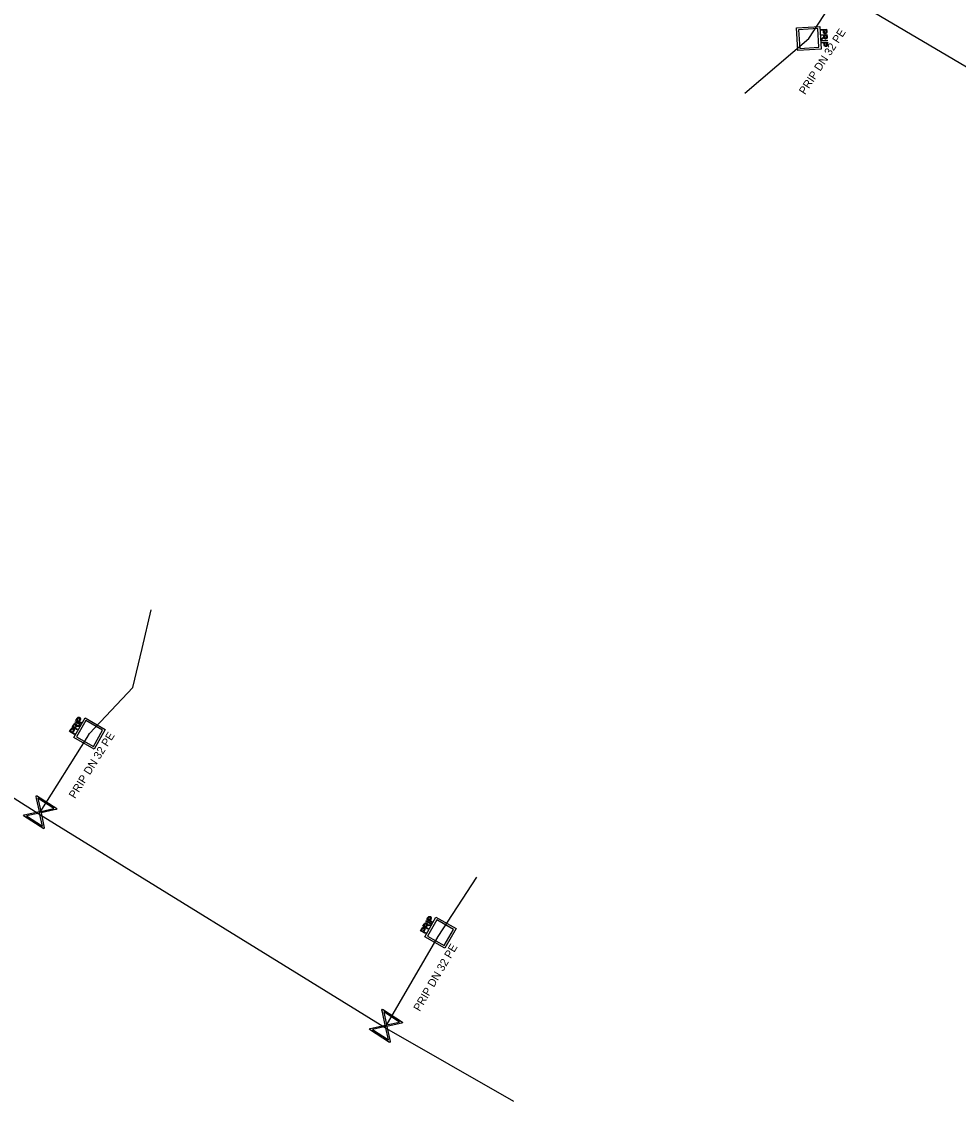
# Model space of a CAD drawing. Extents: x -643544 to -637295, y -1119190 to -1111715.
# Drawn here: x -642027.3 to -641968.8, y -1113655.3 to -1113588 of the extents above; entities that cross this region are included whole.
import ezdxf

# ---------------------------------------------------------------- set-up
doc = ezdxf.new("R2010")
doc.units = 0
for name, color, linetype in [('Default', 7, 'Continuous'), ('VP Popis přípojky', 7, 'Continuous'), ('VP Přípojka', 7, 'Continuous'), ('VP Řad', 7, 'Continuous'), ('VP Šachta', 7, 'Continuous'), ('VP Šoupě', 7, 'Continuous')]:
    doc.layers.add(name, color=color, linetype=linetype)

msp = doc.modelspace()

# ---------------------------------------------------------------- linework, layer by layer
at = {"layer": 'Default'}
for points in [[(-641977.25, -1113589.004), (-641977.218, -1113588.982), (-641977.202, -1113588.967), (-641977.186, -1113588.953), (-641977.18, -1113588.942), (-641977.174, -1113588.93), (-641977.172, -1113588.919), (-641977.17, -1113588.912), (-641977.171, -1113588.893)], [(-641976.969, -1113588.938), (-641976.966, -1113588.985), (-641976.975, -1113589.011), (-641976.983, -1113589.036), (-641977.006, -1113589.053), (-641977.03, -1113589.069), (-641977.059, -1113589.07), (-641977.098, -1113589.073), (-641977.125, -1113589.05), (-641977.152, -1113589.027), (-641977.162, -1113588.976), (-641977.171, -1113588.995), (-641977.179, -1113589.005), (-641977.196, -1113589.027), (-641977.224, -1113589.047)], [(-641976.989, -1113588.594), (-641976.987, -1113588.63), (-641976.99, -1113588.649), (-641976.993, -1113588.675), (-641977.004, -1113588.694), (-641977.015, -1113588.713), (-641977.036, -1113588.725), (-641977.058, -1113588.736), (-641977.085, -1113588.738), (-641977.131, -1113588.741), (-641977.164, -1113588.714), (-641977.196, -1113588.687), (-641977.201, -1113588.611)], [(-641977.159, -1113588.609), (-641977.157, -1113588.655), (-641977.139, -1113588.673), (-641977.12, -1113588.691), (-641977.089, -1113588.689), (-641977.067, -1113588.688), (-641977.052, -1113588.676), (-641977.036, -1113588.664), (-641977.033, -1113588.646), (-641977.03, -1113588.633), (-641977.032, -1113588.6)], [(-641977.128, -1113588.937), (-641977.126, -1113588.97), (-641977.118, -1113588.988), (-641977.111, -1113589.006), (-641977.095, -1113589.014), (-641977.08, -1113589.023), (-641977.062, -1113589.022), (-641977.038, -1113589.02), (-641977.022, -1113589.001), (-641977.007, -1113588.982), (-641977.009, -1113588.941)], [(-641976.944, -1113589.395), (-641976.941, -1113589.43), (-641976.944, -1113589.45), (-641976.947, -1113589.476), (-641976.958, -1113589.495), (-641976.97, -1113589.514), (-641976.991, -1113589.525), (-641977.012, -1113589.537), (-641977.039, -1113589.539), (-641977.085, -1113589.541), (-641977.118, -1113589.515), (-641977.151, -1113589.488), (-641977.155, -1113589.412)], [(-641977.114, -1113589.41), (-641977.111, -1113589.456), (-641977.093, -1113589.474), (-641977.075, -1113589.492), (-641977.043, -1113589.49), (-641977.021, -1113589.489), (-641977.006, -1113589.477), (-641976.991, -1113589.465), (-641976.987, -1113589.446), (-641976.984, -1113589.434), (-641976.986, -1113589.401)], [(-642023.853, -1113631.536), (-642023.836, -1113631.505), (-642023.823, -1113631.49), (-642023.806, -1113631.47), (-642023.786, -1113631.46), (-642023.767, -1113631.45), (-642023.742, -1113631.452), (-642023.718, -1113631.454), (-642023.695, -1113631.467), (-642023.655, -1113631.49), (-642023.642, -1113631.531), (-642023.629, -1113631.571), (-642023.667, -1113631.637)], [(-642023.703, -1113631.616), (-642023.68, -1113631.576), (-642023.685, -1113631.551), (-642023.69, -1113631.526), (-642023.718, -1113631.51), (-642023.737, -1113631.499), (-642023.756, -1113631.501), (-642023.775, -1113631.503), (-642023.789, -1113631.516), (-642023.798, -1113631.525), (-642023.814, -1113631.554)], [(-642024.252, -1113632.231), (-642024.235, -1113632.201), (-642024.222, -1113632.185), (-642024.205, -1113632.166), (-642024.185, -1113632.156), (-642024.166, -1113632.146), (-642024.141, -1113632.148), (-642024.117, -1113632.15), (-642024.094, -1113632.163), (-642024.054, -1113632.186), (-642024.041, -1113632.226), (-642024.028, -1113632.267), (-642024.066, -1113632.332)], [(-642024.102, -1113632.312), (-642024.079, -1113632.272), (-642024.084, -1113632.247), (-642024.09, -1113632.222), (-642024.117, -1113632.206), (-642024.136, -1113632.195), (-642024.155, -1113632.197), (-642024.175, -1113632.198), (-642024.188, -1113632.212), (-642024.197, -1113632.221), (-642024.214, -1113632.249)], [(-642024.082, -1113631.932), (-642024.058, -1113631.891), (-642024.037, -1113631.874), (-642024.016, -1113631.857), (-642023.988, -1113631.857), (-642023.959, -1113631.856), (-642023.934, -1113631.871), (-642023.9, -1113631.89), (-642023.89, -1113631.924), (-642023.88, -1113631.958), (-642023.899, -1113632.006), (-642023.881, -1113631.995), (-642023.869, -1113631.991), (-642023.843, -1113631.982), (-642023.808, -1113631.98)], [(-642023.949, -1113632.02), (-642023.932, -1113631.991), (-642023.929, -1113631.972), (-642023.926, -1113631.953), (-642023.934, -1113631.937), (-642023.942, -1113631.922), (-642023.958, -1113631.913), (-642023.979, -1113631.901), (-642024.003, -1113631.909), (-642024.026, -1113631.916), (-642024.046, -1113631.951)], [(-642023.81, -1113632.03), (-642023.849, -1113632.032), (-642023.87, -1113632.035), (-642023.892, -1113632.038), (-642023.903, -1113632.044), (-642023.914, -1113632.051), (-642023.922, -1113632.059), (-642023.928, -1113632.064), (-642023.937, -1113632.08)], [(-642002.152, -1113644.382), (-642002.128, -1113644.341), (-642002.107, -1113644.324), (-642002.086, -1113644.307), (-642002.058, -1113644.307), (-642002.029, -1113644.306), (-642002.004, -1113644.321), (-642001.97, -1113644.34), (-642001.96, -1113644.374), (-642001.95, -1113644.408), (-642001.969, -1113644.456), (-642001.951, -1113644.445), (-642001.939, -1113644.441), (-642001.913, -1113644.432), (-642001.878, -1113644.43)], [(-642001.923, -1113643.986), (-642001.906, -1113643.955), (-642001.893, -1113643.94), (-642001.876, -1113643.92), (-642001.856, -1113643.91), (-642001.837, -1113643.9), (-642001.812, -1113643.902), (-642001.788, -1113643.904), (-642001.765, -1113643.917), (-642001.725, -1113643.94), (-642001.712, -1113643.981), (-642001.699, -1113644.021), (-642001.737, -1113644.087)], [(-642001.773, -1113644.066), (-642001.75, -1113644.026), (-642001.755, -1113644.001), (-642001.76, -1113643.976), (-642001.788, -1113643.96), (-642001.807, -1113643.949), (-642001.826, -1113643.951), (-642001.845, -1113643.953), (-642001.859, -1113643.966), (-642001.868, -1113643.975), (-642001.884, -1113644.004)], [(-642002.322, -1113644.681), (-642002.305, -1113644.651), (-642002.292, -1113644.635), (-642002.275, -1113644.616), (-642002.255, -1113644.606), (-642002.236, -1113644.596), (-642002.211, -1113644.598), (-642002.187, -1113644.6), (-642002.164, -1113644.613), (-642002.124, -1113644.636), (-642002.111, -1113644.676), (-642002.098, -1113644.717), (-642002.136, -1113644.782)], [(-642002.172, -1113644.762), (-642002.149, -1113644.722), (-642002.154, -1113644.697), (-642002.16, -1113644.672), (-642002.187, -1113644.656), (-642002.206, -1113644.645), (-642002.225, -1113644.647), (-642002.245, -1113644.648), (-642002.258, -1113644.662), (-642002.267, -1113644.671), (-642002.284, -1113644.699)], [(-642002.019, -1113644.47), (-642002.002, -1113644.441), (-642001.999, -1113644.422), (-642001.996, -1113644.403), (-642002.004, -1113644.387), (-642002.012, -1113644.372), (-642002.028, -1113644.363), (-642002.049, -1113644.351), (-642002.073, -1113644.359), (-642002.096, -1113644.366), (-642002.116, -1113644.401)], [(-642001.88, -1113644.48), (-642001.919, -1113644.482), (-642001.94, -1113644.485), (-642001.962, -1113644.488), (-642001.973, -1113644.494), (-642001.984, -1113644.501), (-642001.992, -1113644.509), (-642001.998, -1113644.514), (-642002.007, -1113644.53)]]:
    msp.add_open_spline(points, degree=3, dxfattribs=at)
at = {"layer": 'VP Přípojka'}
for points in [[(-641982.12, -1113592.46), (-641978.11, -1113589.04), (-641976.27, -1113586.21), (-641976.23, -1113586.15)], [(-642026.25, -1113637.52), (-642026.16, -1113637.39), (-642023.23, -1113632.72), (-642023.07, -1113632.47), (-642020.36, -1113629.6), (-642019.792, -1113627.161), (-642019.23, -1113624.75)], [(-642004.64, -1113650.84), (-642004.54, -1113650.74), (-642001.28, -1113645.15), (-641998.867, -1113641.451)]]:
    msp.add_lwpolyline(points, dxfattribs=at)
at = {"layer": 'VP Řad'}
for points in [[(-641966.02, -1113592.14), (-641975.16, -1113586.77), (-641976.23, -1113586.15), (-641986.29, -1113580.26), (-641986.95, -1113579.87), (-642002.1, -1113571.05), (-642002.39, -1113570.86), (-642007.58, -1113567.68), (-642008.77, -1113566.95), (-642018.63, -1113560.99), (-642019.96, -1113560.23), (-642028.54, -1113554.93), (-642030.48, -1113553.82), (-642040.96, -1113547.82), (-642041.73, -1113547.36), (-642051.86, -1113541.27), (-642052.43, -1113540.95), (-642062.55, -1113534.65), (-642063.5, -1113533.98), (-642070.77, -1113529.51), (-642075.54, -1113526.65), (-642075.79, -1113526.49)], [(-641996.54, -1113655.48), (-642004.64, -1113650.84), (-642026.25, -1113637.52), (-642031.11, -1113634.43), (-642049.59, -1113623.43), (-642049.93, -1113623.22), (-642064.25, -1113614.35), (-642070.71, -1113610.4), (-642075.72, -1113607.42), (-642093.8, -1113596.67), (-642094.42, -1113596.3), (-642111.743, -1113586.063), (-642112.05, -1113585.88), (-642127.8, -1113576.52), (-642134.05, -1113572.66), (-642156.48, -1113559.22)]]:
    msp.add_lwpolyline(points, dxfattribs=at)
at = {"layer": 'VP Šachta'}
for points in [[(-641977.347, -1113589.703), (-641978.796, -1113589.788), (-641978.879, -1113588.377), (-641977.43, -1113588.292), (-641977.347, -1113589.703)], [(-641977.546, -1113588.42), (-641978.749, -1113588.49), (-641978.68, -1113589.66), (-641977.477, -1113589.59), (-641977.546, -1113588.42)], [(-641977.355, -1113588.481), (-641976.997, -1113588.46), (-641976.989, -1113588.594)], [(-641977.201, -1113588.611), (-641977.206, -1113588.519), (-641977.352, -1113588.527), (-641977.355, -1113588.481)], [(-641977.337, -1113588.8), (-641976.978, -1113588.779), (-641976.969, -1113588.938)], [(-641977.171, -1113588.893), (-641977.174, -1113588.839), (-641977.334, -1113588.848), (-641977.337, -1113588.8)], [(-641977.224, -1113589.047), (-641977.318, -1113589.115), (-641977.322, -1113589.055), (-641977.25, -1113589.004)], [(-641977.032, -1113588.6), (-641977.037, -1113588.509), (-641977.165, -1113588.516)], [(-641977.165, -1113588.516), (-641977.159, -1113588.609)], [(-641977.009, -1113588.941), (-641977.016, -1113588.829), (-641977.134, -1113588.836)], [(-641977.134, -1113588.836), (-641977.128, -1113588.937)], [(-641977.317, -1113589.164), (-641976.958, -1113589.143), (-641976.956, -1113589.189), (-641977.314, -1113589.21), (-641977.317, -1113589.164)], [(-641977.31, -1113589.282), (-641976.951, -1113589.261), (-641976.944, -1113589.395)], [(-641977.155, -1113589.412), (-641977.161, -1113589.32), (-641977.307, -1113589.328), (-641977.31, -1113589.282)], [(-641976.986, -1113589.401), (-641976.991, -1113589.31), (-641977.119, -1113589.317)], [(-641977.119, -1113589.317), (-641977.114, -1113589.41)], [(-642023.347, -1113631.498), (-642022.087, -1113632.218), (-642022.788, -1113633.445), (-642024.048, -1113632.725), (-642023.347, -1113631.498)], [(-642023.608, -1113631.83), (-642023.92, -1113631.652), (-642023.853, -1113631.536)], [(-642023.849, -1113632.248), (-642024.16, -1113632.07), (-642024.082, -1113631.932)], [(-642024.046, -1113631.951), (-642024.102, -1113632.049), (-642023.999, -1113632.108)], [(-642023.999, -1113632.108), (-642023.949, -1113632.02)], [(-642023.667, -1113631.933), (-642023.979, -1113631.755), (-642023.956, -1113631.715), (-642023.644, -1113631.893), (-642023.667, -1113631.933)], [(-642023.937, -1113632.08), (-642023.964, -1113632.128), (-642023.825, -1113632.207), (-642023.849, -1113632.248)], [(-642023.881, -1113632.681), (-642022.835, -1113633.279), (-642022.254, -1113632.262), (-642023.299, -1113631.664), (-642023.881, -1113632.681)], [(-642023.814, -1113631.554), (-642023.86, -1113631.633), (-642023.749, -1113631.697)], [(-642023.808, -1113631.98), (-642023.692, -1113631.975), (-642023.722, -1113632.027), (-642023.81, -1113632.03)], [(-642023.749, -1113631.697), (-642023.703, -1113631.616)], [(-642023.667, -1113631.637), (-642023.713, -1113631.717), (-642023.585, -1113631.79), (-642023.608, -1113631.83)], [(-642024.008, -1113632.526), (-642024.319, -1113632.348), (-642024.252, -1113632.231)], [(-642024.214, -1113632.249), (-642024.259, -1113632.329), (-642024.148, -1113632.392)], [(-642024.148, -1113632.392), (-642024.102, -1113632.312)], [(-642024.066, -1113632.332), (-642024.112, -1113632.413), (-642023.985, -1113632.486), (-642024.008, -1113632.526)], [(-642001.417, -1113643.948), (-642000.157, -1113644.668), (-642000.858, -1113645.895), (-642002.118, -1113645.175), (-642001.417, -1113643.948)], [(-642001.737, -1113644.383), (-642002.049, -1113644.205), (-642002.026, -1113644.165), (-642001.714, -1113644.343), (-642001.737, -1113644.383)], [(-642001.678, -1113644.28), (-642001.99, -1113644.102), (-642001.923, -1113643.986)], [(-642001.951, -1113645.131), (-642000.905, -1113645.729), (-642000.324, -1113644.712), (-642001.369, -1113644.114), (-642001.951, -1113645.131)], [(-642001.884, -1113644.004), (-642001.93, -1113644.083), (-642001.819, -1113644.147)], [(-642001.819, -1113644.147), (-642001.773, -1113644.066)], [(-642001.737, -1113644.087), (-642001.783, -1113644.167), (-642001.655, -1113644.24), (-642001.678, -1113644.28)], [(-642002.078, -1113644.976), (-642002.389, -1113644.798), (-642002.322, -1113644.681)], [(-642002.284, -1113644.699), (-642002.329, -1113644.779), (-642002.218, -1113644.842)], [(-642001.919, -1113644.698), (-642002.23, -1113644.52), (-642002.152, -1113644.382)], [(-642002.218, -1113644.842), (-642002.172, -1113644.762)], [(-642002.136, -1113644.782), (-642002.182, -1113644.863), (-642002.055, -1113644.936), (-642002.078, -1113644.976)], [(-642002.116, -1113644.401), (-642002.172, -1113644.499), (-642002.069, -1113644.558)], [(-642002.069, -1113644.558), (-642002.019, -1113644.47)], [(-642002.007, -1113644.53), (-642002.034, -1113644.578), (-642001.895, -1113644.657), (-642001.919, -1113644.698)], [(-642001.878, -1113644.43), (-642001.762, -1113644.425), (-642001.792, -1113644.477), (-642001.88, -1113644.48)]]:
    msp.add_lwpolyline(points, dxfattribs=at)
at = {"layer": 'VP Šoupě'}
for points in [[(-642026.384, -1113636.353), (-642025.123, -1113637.166), (-642025.159, -1113637.221), (-642025.285, -1113637.244), (-642026.106, -1113637.423), (-642025.9, -1113638.371), (-642025.936, -1113638.427), (-642027.197, -1113637.614), (-642027.161, -1113637.559), (-642026.211, -1113637.355), (-642026.39, -1113636.535), (-642026.42, -1113636.409), (-642026.384, -1113636.353)], [(-642026.303, -1113636.517), (-642026.125, -1113637.337), (-642025.307, -1113637.159), (-642026.303, -1113636.517)], [(-642026.013, -1113638.265), (-642026.192, -1113637.442), (-642027.014, -1113637.62), (-642026.013, -1113638.265)], [(-642004.764, -1113649.703), (-642003.503, -1113650.516), (-642003.539, -1113650.571), (-642003.665, -1113650.594), (-642004.486, -1113650.773), (-642004.28, -1113651.721), (-642004.316, -1113651.777), (-642005.577, -1113650.964), (-642005.541, -1113650.909), (-642004.591, -1113650.705), (-642004.77, -1113649.885), (-642004.8, -1113649.759), (-642004.764, -1113649.703)], [(-642004.683, -1113649.867), (-642004.505, -1113650.687), (-642003.687, -1113650.509), (-642004.683, -1113649.867)], [(-642004.393, -1113651.615), (-642004.572, -1113650.792), (-642005.394, -1113650.97), (-642004.393, -1113651.615)]]:
    msp.add_lwpolyline(points, dxfattribs=at)

# ---------------------------------------------------------------- texts
at = {"layer": 'VP Popis přípojky'}
for rotation, p in [(56.96902, (-641978.347, -1113592.585)), (57.89547, (-642023.983, -1113636.579)), (59.74994, (-642002.43, -1113649.879))]:
    msp.add_text('PRIP DN 32 PE', height=0.5, rotation=rotation, dxfattribs=at).set_placement(p)

doc.saveas('drawing.dxf')
